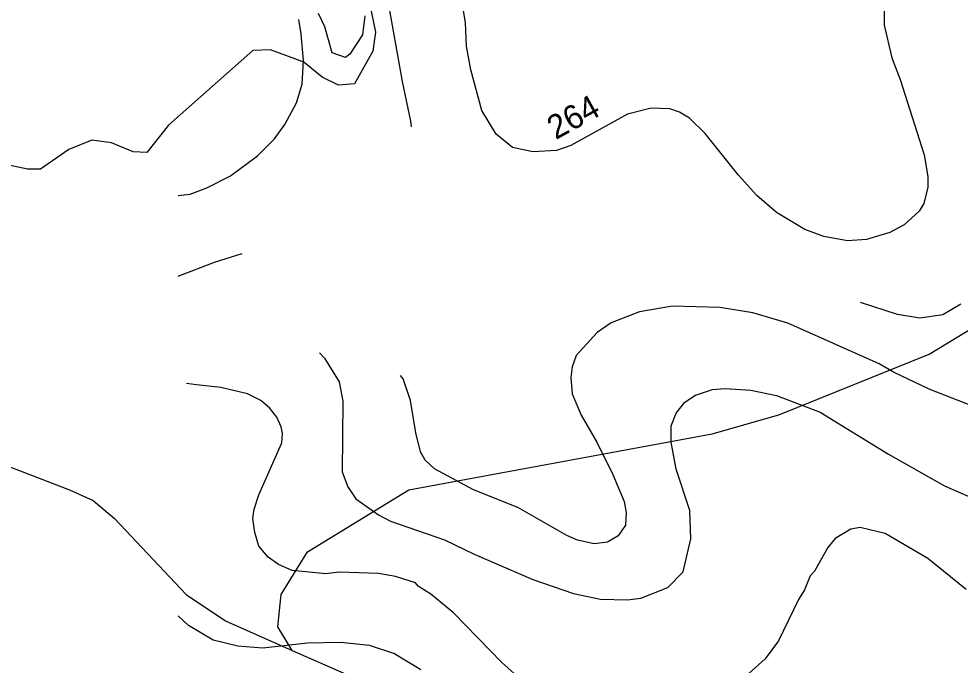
# Model space of a CAD drawing. Extents: x -662500 to -655523, y -1056000 to -1049993.
# Drawn here: x -661659.2 to -661263.9, y -1051620.1 to -1051348.6 of the extents above; entities that cross this region are included whole.
import ezdxf

# ---------------------------------------------------------------- set-up
doc = ezdxf.new("R2010")
doc.units = 0
doc.layers.add('Vrstva 24', color=7, linetype='Continuous')
doc.layers.add('Vrstva 7', color=7, linetype='Continuous')

msp = doc.modelspace()

# ---------------------------------------------------------------- linework, layer by layer
at = {"layer": 'Vrstva 24'}
for points in [[(-661514.73, -1051328.24), (-661509.5, -1051354.12), (-661510.6, -1051362.11), (-661518.31, -1051375.88), (-661524.92, -1051376.43), (-661531.8, -1051373.12), (-661539.51, -1051366.79), (-661553.55, -1051361.56), (-661560.99, -1051361.83), (-661596.37, -1051393.22), (-661605.46, -1051404.79), (-661611.24, -1051404.51), (-661620.33, -1051400.66), (-661628.59, -1051399.56), (-661638.22, -1051403.41), (-661650.06, -1051411.67), (-661655.57, -1051411.67), (-661666.03, -1051409.47)], [(-661544.5, -1051614), (-661550.5, -1051604), (-661549, -1051590.5), (-661538, -1051572.5), (-661495.5, -1051546.5), (-661368, -1051523), (-661340, -1051515), (-661277, -1051489.5), (-661258, -1051478)], [(-661679.5, -1051530.5), (-661638, -1051546.5), (-661628, -1051551), (-661619, -1051558.5), (-661589, -1051590.5), (-661572.5, -1051601.5), (-661544.5, -1051614)], [(-661544.5, -1051614), (-661517, -1051626), (-661490, -1051648)]]:
    msp.add_lwpolyline(points, dxfattribs=at)
at = {"layer": 'Vrstva 7'}
for p, q in [((-661507.67, -1051322.12), (-661498.31, -1051374.84)), ((-661471.67, -1051350.18), (-661472.66, -1051344.23)), ((-661295.8, -1051341.4), (-661295.8, -1051351.18)), ((-661540.63, -1051354.89), (-661541.7, -1051348.78)), ((-661530.77, -1051351.88), (-661533.44, -1051346.35)), ((-661513.9, -1051347.35), (-661514.89, -1051355.28)), ((-661527.65, -1051362.8), (-661530.77, -1051351.88)), ((-661471.24, -1051360.1), (-661471.67, -1051350.18)), ((-661295.8, -1051351.18), (-661292.68, -1051364.92)), ((-661539.69, -1051366.05), (-661540.63, -1051354.89)), ((-661514.89, -1051355.28), (-661520.28, -1051363.36)), ((-661469.4, -1051370.02), (-661471.24, -1051360.1)), ((-661521.98, -1051364.78), (-661527.65, -1051362.8)), ((-661520.28, -1051363.36), (-661521.98, -1051364.78)), ((-661540.26, -1051375.98), (-661539.69, -1051366.05)), ((-661292.68, -1051364.92), (-661289.14, -1051373.99)), ((-661464.73, -1051387.03), (-661469.4, -1051370.02)), ((-661542.67, -1051383.91), (-661540.26, -1051375.98)), ((-661498.31, -1051374.84), (-661494.77, -1051391.56)), ((-661289.14, -1051373.99), (-661279.08, -1051405.74)), ((-661547.49, -1051392.98), (-661542.67, -1051383.91)), ((-661458.77, -1051397.09), (-661464.73, -1051387.03)), ((-661393.73, -1051386.04), (-661403.65, -1051388.59)), ((-661385.79, -1051386.32), (-661393.73, -1051386.04)), ((-661381.82, -1051387.74), (-661385.79, -1051386.32)), ((-661377.57, -1051390.29), (-661381.82, -1051387.74)), ((-661494.77, -1051391.56), (-661494.47, -1051393.94)), ((-661403.65, -1051388.59), (-661427.45, -1051401.77)), ((-661371.05, -1051396.81), (-661377.57, -1051390.29)), ((-661551.88, -1051398.93), (-661547.49, -1051392.98)), ((-661558.97, -1051406.16), (-661551.88, -1051398.93)), ((-661451.97, -1051402.62), (-661458.77, -1051397.09)), ((-661357.02, -1051414.24), (-661371.05, -1051396.81)), ((-661443.33, -1051404.46), (-661451.97, -1051402.62)), ((-661433.41, -1051403.89), (-661443.33, -1051404.46)), ((-661427.45, -1051401.77), (-661433.41, -1051403.89)), ((-661570.31, -1051414.52), (-661558.97, -1051406.16)), ((-661279.08, -1051405.74), (-661277.52, -1051414.81)), ((-661580.22, -1051419.62), (-661570.31, -1051414.52)), ((-661349.37, -1051422.74), (-661357.02, -1051414.24)), ((-661277.52, -1051414.81), (-661277.52, -1051419.34)), ((-661587.31, -1051422.18), (-661580.22, -1051419.62)), ((-661277.52, -1051419.34), (-661279.22, -1051426.14)), ((-661592.25, -1051422.75), (-661587.31, -1051422.18)), ((-661341.01, -1051429.97), (-661349.37, -1051422.74)), ((-661279.22, -1051426.14), (-661281.2, -1051429.4)), ((-661329.1, -1051437.05), (-661341.01, -1051429.97)), ((-661281.2, -1051429.4), (-661287.44, -1051435.07)), ((-661287.44, -1051435.07), (-661293.39, -1051438.33)), ((-661321.17, -1051440.03), (-661329.1, -1051437.05)), ((-661293.39, -1051438.33), (-661303.31, -1051441.31)), ((-661311.25, -1051441.87), (-661321.17, -1051440.03)), ((-661303.31, -1051441.31), (-661311.25, -1051441.87)), ((-661577.05, -1051450.84), (-661565.49, -1051447.22)), ((-661592.25, -1051456.73), (-661577.05, -1051450.84)), ((-661384.66, -1051469.23), (-661398.54, -1051471.63)), ((-661364.82, -1051469.79), (-661384.66, -1051469.23)), ((-661350.93, -1051472.06), (-661364.82, -1051469.79)), ((-661290.27, -1051472.77), (-661305.72, -1051467.81)), ((-661263.63, -1051468.52), (-661271.14, -1051472.91)), ((-661398.54, -1051471.63), (-661410.45, -1051476.31)), ((-661336.33, -1051476.45), (-661350.93, -1051472.06)), ((-661280.92, -1051474.33), (-661290.27, -1051472.77)), ((-661271.14, -1051472.91), (-661280.92, -1051474.33)), ((-661410.45, -1051476.31), (-661416.4, -1051480.42)), ((-661297.93, -1051493.46), (-661336.33, -1051476.45)), ((-661416.4, -1051480.42), (-661425.19, -1051490.06)), ((-661532.96, -1051488.95), (-661530.85, -1051491.11)), ((-661530.85, -1051491.11), (-661524.67, -1051501.11)), ((-661425.19, -1051490.06), (-661426.89, -1051494.73)), ((-661426.89, -1051494.73), (-661427.45, -1051499.27)), ((-661291.97, -1051497), (-661297.93, -1051493.46)), ((-661497.89, -1051499.84), (-661498.91, -1051498.49)), ((-661276.95, -1051504.23), (-661291.97, -1051497)), ((-661584.64, -1051502.28), (-661588.76, -1051501.73)), ((-661574.36, -1051503.44), (-661584.64, -1051502.28)), ((-661524.67, -1051501.11), (-661523.11, -1051509.19)), ((-661494.77, -1051508.91), (-661497.89, -1051499.84)), ((-661427.45, -1051499.27), (-661426.89, -1051506.07)), ((-661563.22, -1051506.07), (-661574.36, -1051503.44)), ((-661557.55, -1051508.91), (-661563.22, -1051506.07)), ((-661426.89, -1051506.07), (-661423.06, -1051515.14)), ((-661379.58, -1051509.57), (-661375.02, -1051506.64)), ((-661375.02, -1051506.64), (-661367.93, -1051504.37)), ((-661367.93, -1051504.37), (-661362.55, -1051503.95)), ((-661362.55, -1051503.95), (-661351.78, -1051504.65)), ((-661351.78, -1051504.65), (-661341.01, -1051506.78)), ((-661341.01, -1051506.78), (-661322.73, -1051513.86)), ((-661255.13, -1051512.73), (-661276.95, -1051504.23)), ((-661554.01, -1051512.02), (-661557.55, -1051508.91)), ((-661523.11, -1051509.19), (-661523.4, -1051538.95)), ((-661492.5, -1051522.51), (-661494.77, -1051508.91)), ((-661383.24, -1051514.29), (-661379.58, -1051509.57)), ((-661550.89, -1051515.99), (-661554.01, -1051512.02)), ((-661385.33, -1051519.52), (-661383.24, -1051514.29)), ((-661322.73, -1051513.86), (-661293.96, -1051531.44)), ((-661549.05, -1051519.96), (-661550.89, -1051515.99)), ((-661423.06, -1051515.14), (-661416.54, -1051526.48)), ((-661548.48, -1051522.79), (-661549.05, -1051519.96)), ((-661490.52, -1051530.45), (-661492.5, -1051522.51)), ((-661385.22, -1051526.48), (-661385.33, -1051519.52)), ((-661548.76, -1051526.76), (-661548.48, -1051522.79)), ((-661416.54, -1051526.48), (-661409.74, -1051540.08)), ((-661383.24, -1051537.82), (-661385.22, -1051526.48)), ((-661558.4, -1051548.59), (-661548.76, -1051526.76)), ((-661488.53, -1051533.99), (-661490.52, -1051530.45)), ((-661484.71, -1051537.67), (-661488.53, -1051533.99)), ((-661293.96, -1051531.44), (-661270.43, -1051544.76)), ((-661468.27, -1051546.46), (-661484.71, -1051537.67)), ((-661377.43, -1051555.1), (-661383.24, -1051537.82)), ((-661523.4, -1051538.95), (-661521.09, -1051545.17)), ((-661409.74, -1051540.08), (-661405.06, -1051551.42)), ((-661521.09, -1051545.17), (-661517.73, -1051550.29)), ((-661449.7, -1051553.83), (-661468.27, -1051546.46)), ((-661270.43, -1051544.76), (-661251.73, -1051553.12)), ((-661560.38, -1051554.54), (-661558.4, -1051548.59)), ((-661517.73, -1051550.29), (-661508.23, -1051556.95)), ((-661429.16, -1051565.59), (-661449.7, -1051553.83)), ((-661405.06, -1051551.42), (-661404.21, -1051555.96)), ((-661560.95, -1051558.51), (-661560.38, -1051554.54)), ((-661508.23, -1051556.95), (-661503.13, -1051559.64)), ((-661404.21, -1051555.96), (-661404.5, -1051561.34)), ((-661377, -1051567.01), (-661377.43, -1051555.1)), ((-661560.1, -1051564.46), (-661560.95, -1051558.51)), ((-661503.13, -1051559.64), (-661480.46, -1051567.43)), ((-661404.5, -1051561.34), (-661407.47, -1051565.73)), ((-661558.4, -1051570.13), (-661560.1, -1051564.46)), ((-661424.62, -1051567.58), (-661429.16, -1051565.59)), ((-661407.47, -1051565.73), (-661412.01, -1051568.43)), ((-661309.83, -1051563.04), (-661316.35, -1051566.87)), ((-661305.86, -1051562.33), (-661309.83, -1051563.04)), ((-661295.38, -1051564.88), (-661305.86, -1051562.33)), ((-661277.52, -1051575.37), (-661295.38, -1051564.88)), ((-661554.57, -1051574.8), (-661558.4, -1051570.13)), ((-661480.46, -1051567.43), (-661467.98, -1051573.53)), ((-661417.68, -1051569.14), (-661424.62, -1051567.58)), ((-661412.01, -1051568.43), (-661417.68, -1051569.14)), ((-661380.26, -1051580.9), (-661377, -1051567.01)), ((-661316.35, -1051566.87), (-661319.47, -1051570.69)), ((-661467.98, -1051573.53), (-661443.33, -1051584.16)), ((-661319.47, -1051570.69), (-661325.14, -1051580.61)), ((-661550.18, -1051577.78), (-661554.57, -1051574.8)), ((-661544.51, -1051580.33), (-661550.18, -1051577.78)), ((-661261.36, -1051588.41), (-661277.52, -1051575.37)), ((-661530.34, -1051581.75), (-661544.51, -1051580.33)), ((-661524.67, -1051581.04), (-661530.34, -1051581.75)), ((-661508.23, -1051581.61), (-661524.67, -1051581.04)), ((-661501.01, -1051582.88), (-661508.23, -1051581.61)), ((-661386.64, -1051587.56), (-661380.26, -1051580.9)), ((-661325.14, -1051580.61), (-661326.84, -1051582.6)), ((-661492.64, -1051585.57), (-661501.01, -1051582.88)), ((-661491.51, -1051586.99), (-661492.64, -1051585.57)), ((-661443.33, -1051584.16), (-661426.32, -1051589.97)), ((-661326.84, -1051582.6), (-661329.24, -1051588.55)), ((-661486.27, -1051590.25), (-661491.51, -1051586.99)), ((-661426.32, -1051589.97), (-661414.98, -1051592.38)), ((-661397.98, -1051591.95), (-661386.64, -1051587.56)), ((-661329.24, -1051588.55), (-661331.8, -1051592.52)), ((-661476.63, -1051598.19), (-661486.27, -1051590.25)), ((-661414.98, -1051592.38), (-661403.65, -1051592.66)), ((-661403.65, -1051592.66), (-661397.98, -1051591.95)), ((-661331.8, -1051592.52), (-661340.16, -1051609.95)), ((-661588.02, -1051603.43), (-661592.25, -1051599.41)), ((-661456.36, -1051619.02), (-661476.63, -1051598.19)), ((-661577.67, -1051609.67), (-661588.02, -1051603.43)), ((-661567.19, -1051612.22), (-661577.67, -1051609.67)), ((-661556.7, -1051612.93), (-661567.19, -1051612.22)), ((-661537.99, -1051610.94), (-661556.7, -1051612.93)), ((-661524.1, -1051610.66), (-661537.99, -1051610.94)), ((-661511.92, -1051611.93), (-661524.1, -1051610.66)), ((-661501.71, -1051615.19), (-661511.92, -1051611.93)), ((-661340.16, -1051609.95), (-661345.83, -1051617.46)), ((-661490.38, -1051622.14), (-661501.71, -1051615.19)), ((-661345.83, -1051617.46), (-661352.63, -1051623.7)), ((-661447.29, -1051627.1), (-661456.36, -1051619.02))]:
    msp.add_line(p, q, dxfattribs=at)

# ---------------------------------------------------------------- texts
msp.add_text('264', height=10, rotation=28.9687, dxfattribs=at).set_placement((-661433.79, -1051399.56))

doc.saveas('drawing.dxf')
